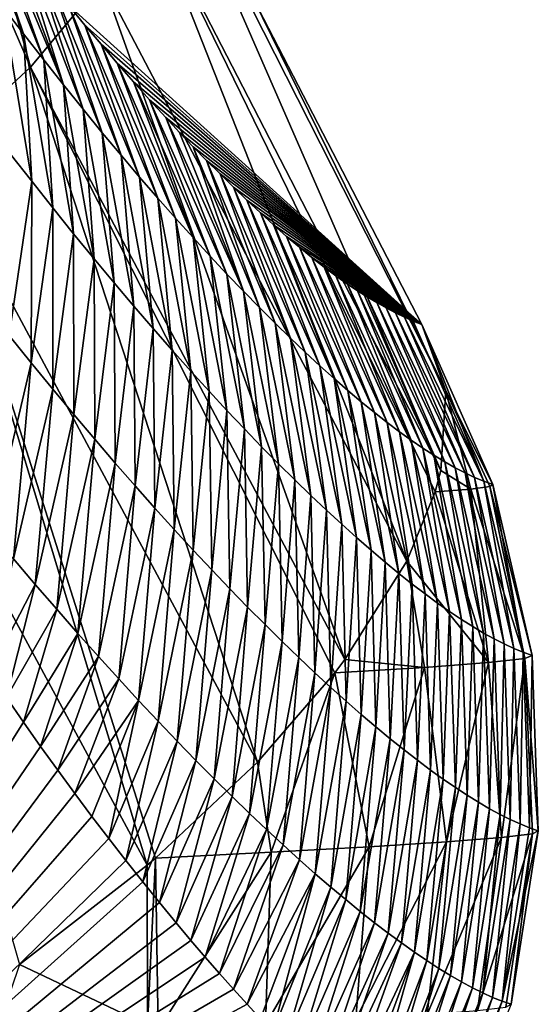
# Model space of a CAD drawing. Header units: metres. Extents: x -99 to 99, y -314 to 25.
# Tile 273 of 303: x 98.1 to 99.23, y -10.33 to -8.18. Entities that reach past the tile are written whole.
import ezdxf

# ---------------------------------------------------------------- set-up
doc = ezdxf.new("R2010")
doc.units = ezdxf.units.M
doc.layers.add('solid_K2442E1000C35', color=7, linetype='CONTINUOUS')

msp = doc.modelspace()

# ---------------------------------------------------------------- linework, layer by layer
at = {"layer": 'solid_K2442E1000C35'}
for points in [[(97.530807, -6.912148, 104.355133), (98.127754, -8.28597, 103.805794), (97.707184, -6.751802, 104.063324)], [(98.127754, -8.28597, 103.805794), (98.284538, -8.097048, 103.519951), (97.707184, -6.751802, 104.063324)], [(97.915619, -8.481994, 104.04776), (98.127754, -8.28597, 103.805794), (97.530807, -6.912148, 104.355133)], [(98.380394, -7.921935, 103.200394), (99.021835, -9.163827, 102.57476), (98.411934, -7.766835, 102.858452)], [(98.411934, -7.766835, 102.858452), (99.032822, -8.989988, 102.240646), (98.613411, -8.136756, 102.269264)], [(98.411934, -7.766835, 102.858452), (99.021835, -9.163827, 102.57476), (99.032822, -8.989988, 102.240646)], [(98.112724, -8.213369, 88.104691), (97.957443, -7.824808, 87.90641), (97.999298, -7.881156, 88.322144)], [(98.068054, -8.154897, 87.678101), (97.957443, -7.824808, 87.90641), (98.112724, -8.213369, 88.104691)], [(98.156693, -8.269925, 88.531647), (97.999298, -7.881156, 88.322144), (98.034386, -7.927749, 88.674339)], [(98.112724, -8.213369, 88.104691), (97.999298, -7.881156, 88.322144), (98.156693, -8.269925, 88.531647)], [(98.199936, -8.324594, 88.958939), (98.034386, -7.927749, 88.674339), (98.069611, -7.973901, 89.032089)], [(98.156693, -8.269925, 88.531647), (98.034386, -7.927749, 88.674339), (98.199936, -8.324594, 88.958939)], [(98.284538, -8.097048, 103.519951), (98.947578, -9.361259, 102.886978), (98.380394, -7.921935, 103.200394)], [(98.380394, -7.921935, 103.200394), (99.009369, -9.210384, 102.653976), (99.021835, -9.163827, 102.57476)], [(98.380394, -7.921935, 103.200394), (98.947578, -9.361259, 102.886978), (99.009369, -9.210384, 102.653976)], [(98.199936, -8.324594, 88.958939), (98.069611, -7.973901, 89.032089), (98.104942, -8.019503, 89.395744)], [(98.242462, -8.377404, 89.386574), (98.104942, -8.019503, 89.395744), (98.140312, -8.064445, 89.765663)], [(98.199936, -8.324594, 88.958939), (98.104942, -8.019503, 89.395744), (98.242462, -8.377404, 89.386574)], [(98.284256, -8.428387, 89.814522), (98.140312, -8.064445, 89.765663), (98.17569, -8.108619, 90.142181)], [(98.242462, -8.377404, 89.386574), (98.140312, -8.064445, 89.765663), (98.284256, -8.428387, 89.814522)], [(98.127754, -8.28597, 103.805794), (98.812691, -9.575295, 103.166214), (98.284538, -8.097048, 103.519951)], [(98.284538, -8.097048, 103.519951), (98.812691, -9.575295, 103.166214), (98.947578, -9.361259, 102.886978)], [(98.325317, -8.477571, 90.242775), (98.17569, -8.108619, 90.142181), (98.211014, -8.151917, 90.525658)], [(98.284256, -8.428387, 89.814522), (98.17569, -8.108619, 90.142181), (98.325317, -8.477571, 90.242775)], [(98.613411, -8.136756, 102.269264), (98.980247, -8.846045, 101.896843), (98.211014, -8.151917, 90.525658)], [(99.032822, -8.989988, 102.240646), (98.980247, -8.846045, 101.896843), (98.613411, -8.136756, 102.269264)], [(98.068054, -8.154897, 87.678101), (98.130486, -8.534144, 87.66288), (98.083755, -8.474078, 87.236221)], [(98.068054, -8.154897, 87.678101), (98.112724, -8.213369, 88.104691), (98.130486, -8.534144, 87.66288)], [(98.980247, -8.846045, 101.896843), (98.246246, -8.194252, 90.916367), (98.211014, -8.151917, 90.525658)], [(98.365623, -8.524987, 90.671326), (98.211014, -8.151917, 90.525658), (98.246246, -8.194252, 90.916367)], [(98.325317, -8.477571, 90.242775), (98.211014, -8.151917, 90.525658), (98.365623, -8.524987, 90.671326)], [(98.980247, -8.846045, 101.896843), (98.281517, -8.235968, 91.313187), (98.246246, -8.194252, 90.916367)], [(98.405182, -8.570659, 91.100151), (98.246246, -8.194252, 90.916367), (98.281517, -8.235968, 91.313187)], [(98.365623, -8.524987, 90.671326), (98.246246, -8.194252, 90.916367), (98.405182, -8.570659, 91.100151)], [(98.112724, -8.213369, 88.104691), (98.176468, -8.592268, 88.089874), (98.130486, -8.534144, 87.66288)], [(98.112724, -8.213369, 88.104691), (98.156693, -8.269925, 88.531647), (98.176468, -8.592268, 88.089874)], [(98.980247, -8.846045, 101.896843), (98.316833, -8.277114, 91.715973), (98.281517, -8.235968, 91.313187)], [(98.443977, -8.614605, 91.529251), (98.281517, -8.235968, 91.313187), (98.316833, -8.277114, 91.715973)], [(98.405182, -8.570659, 91.100151), (98.281517, -8.235968, 91.313187), (98.443977, -8.614605, 91.529251)], [(98.156693, -8.269925, 88.531647), (98.221703, -8.648479, 88.517204), (98.176468, -8.592268, 88.089874)], [(98.156693, -8.269925, 88.531647), (98.199936, -8.324594, 88.958939), (98.221703, -8.648479, 88.517204)], [(97.915619, -8.481994, 104.04776), (98.621971, -9.79834, 103.40255), (98.127754, -8.28597, 103.805794)], [(98.127754, -8.28597, 103.805794), (98.79071, -9.604271, 103.199898), (98.812691, -9.575295, 103.166214)], [(98.127754, -8.28597, 103.805794), (98.621971, -9.79834, 103.40255), (98.79071, -9.604271, 103.199898)], [(98.980247, -8.846045, 101.896843), (98.352135, -8.317539, 92.125244), (98.316833, -8.277114, 91.715973)], [(98.48201, -8.656846, 91.958611), (98.316833, -8.277114, 91.715973), (98.352135, -8.317539, 92.125244)], [(98.443977, -8.614605, 91.529251), (98.316833, -8.277114, 91.715973), (98.48201, -8.656846, 91.958611)], [(98.199936, -8.324594, 88.958939), (98.266174, -8.702807, 88.944862), (98.221703, -8.648479, 88.517204)], [(98.199936, -8.324594, 88.958939), (98.242462, -8.377404, 89.386574), (98.266174, -8.702807, 88.944862)], [(98.980247, -8.846045, 101.896843), (98.387352, -8.35709, 92.541527), (98.352135, -8.317539, 92.125244)], [(98.519279, -8.697403, 92.388214), (98.352135, -8.317539, 92.125244), (98.387352, -8.35709, 92.541527)], [(98.48201, -8.656846, 91.958611), (98.352135, -8.317539, 92.125244), (98.519279, -8.697403, 92.388214)], [(98.980247, -8.846045, 101.896843), (98.422424, -8.395617, 92.965347), (98.387352, -8.35709, 92.541527)], [(98.555763, -8.736296, 92.818069), (98.387352, -8.35709, 92.541527), (98.422424, -8.395617, 92.965347)], [(98.519279, -8.697403, 92.388214), (98.387352, -8.35709, 92.541527), (98.555763, -8.736296, 92.818069)], [(98.242462, -8.377404, 89.386574), (98.309883, -8.755285, 89.372818), (98.266174, -8.702807, 88.944862)], [(98.242462, -8.377404, 89.386574), (98.284256, -8.428387, 89.814522), (98.309883, -8.755285, 89.372818)], [(98.980247, -8.846045, 101.896843), (98.452309, -8.427711, 93.335007), (98.422424, -8.395617, 92.965347)], [(98.591469, -8.773544, 93.248146), (98.422424, -8.395617, 92.965347), (98.452309, -8.427711, 93.335007)], [(98.555763, -8.736296, 92.818069), (98.422424, -8.395617, 92.965347), (98.591469, -8.773544, 93.248146)], [(98.284256, -8.428387, 89.814522), (98.352821, -8.805943, 89.801079), (98.309883, -8.755285, 89.372818)], [(98.284256, -8.428387, 89.814522), (98.325317, -8.477571, 90.242775), (98.352821, -8.805943, 89.801079)], [(98.980247, -8.846045, 101.896843), (98.481979, -8.458846, 93.710922), (98.452309, -8.427711, 93.335007)], [(98.591469, -8.773544, 93.248146), (98.452309, -8.427711, 93.335007), (98.481979, -8.458846, 93.710922)], [(98.980247, -8.846045, 101.896843), (98.511398, -8.488934, 94.093407), (98.481979, -8.458846, 93.710922)], [(98.626389, -8.809169, 93.678444), (98.481979, -8.458846, 93.710922), (98.511398, -8.488934, 94.093407)], [(98.591469, -8.773544, 93.248146), (98.481979, -8.458846, 93.710922), (98.626389, -8.809169, 93.678444)], [(97.655655, -8.678151, 104.237274), (98.382179, -10.022468, 103.587593), (97.915619, -8.481994, 104.04776)], [(97.915619, -8.481994, 104.04776), (98.399864, -10.00738, 103.57679), (98.621971, -9.79834, 103.40255)], [(97.915619, -8.481994, 104.04776), (98.382179, -10.022468, 103.587593), (98.399864, -10.00738, 103.57679)], [(98.081734, -8.869864, 87.307869), (98.083755, -8.474078, 87.236221), (98.130486, -8.534144, 87.66288)], [(98.325317, -8.477571, 90.242775), (98.394981, -8.854809, 90.229622), (98.352821, -8.805943, 89.801079)], [(98.325317, -8.477571, 90.242775), (98.365623, -8.524987, 90.671326), (98.394981, -8.854809, 90.229622)], [(98.980247, -8.846045, 101.896843), (98.540756, -8.518309, 94.482758), (98.511398, -8.488934, 94.093407)], [(98.660515, -8.843186, 94.108948), (98.511398, -8.488934, 94.093407), (98.540756, -8.518309, 94.482758)], [(98.626389, -8.809169, 93.678444), (98.511398, -8.488934, 94.093407), (98.660515, -8.843186, 94.108948)], [(98.365623, -8.524987, 90.671326), (98.436348, -8.901914, 90.65844), (98.394981, -8.854809, 90.229622)], [(98.365623, -8.524987, 90.671326), (98.405182, -8.570659, 91.100151), (98.436348, -8.901914, 90.65844)], [(98.980247, -8.846045, 101.896843), (98.570122, -8.547154, 94.878746), (98.540756, -8.518309, 94.482758)], [(98.69384, -8.87561, 94.539658), (98.540756, -8.518309, 94.482758), (98.570122, -8.547154, 94.878746)], [(98.660515, -8.843186, 94.108948), (98.540756, -8.518309, 94.482758), (98.69384, -8.87561, 94.539658)], [(98.081734, -8.869864, 87.307869), (98.130486, -8.534144, 87.66288), (98.129387, -8.929137, 87.732513)], [(98.129387, -8.929137, 87.732513), (98.130486, -8.534144, 87.66288), (98.176468, -8.592268, 88.089874)], [(98.980247, -8.846045, 101.896843), (98.599403, -8.575311, 95.280998), (98.570122, -8.547154, 94.878746)], [(98.726364, -8.906454, 94.970558), (98.570122, -8.547154, 94.878746), (98.599403, -8.575311, 95.280998)], [(98.69384, -8.87561, 94.539658), (98.570122, -8.547154, 94.878746), (98.726364, -8.906454, 94.970558)], [(98.405182, -8.570659, 91.100151), (98.476929, -8.947282, 91.087517), (98.436348, -8.901914, 90.65844)], [(98.405182, -8.570659, 91.100151), (98.443977, -8.614605, 91.529251), (98.476929, -8.947282, 91.087517)], [(98.129387, -8.929137, 87.732513), (98.176468, -8.592268, 88.089874), (98.176262, -8.986492, 88.157471)], [(98.176262, -8.986492, 88.157471), (98.176468, -8.592268, 88.089874), (98.221703, -8.648479, 88.517204)], [(98.980247, -8.846045, 101.896843), (98.628487, -8.602615, 95.689117), (98.599403, -8.575311, 95.280998)], [(98.75808, -8.93573, 95.401642), (98.599403, -8.575311, 95.280998), (98.628487, -8.602615, 95.689117)], [(98.726364, -8.906454, 94.970558), (98.599403, -8.575311, 95.280998), (98.75808, -8.93573, 95.401642)], [(98.443977, -8.614605, 91.529251), (98.516716, -8.990932, 91.516846), (98.476929, -8.947282, 91.087517)], [(98.443977, -8.614605, 91.529251), (98.48201, -8.656846, 91.958611), (98.516716, -8.990932, 91.516846)], [(98.980247, -8.846045, 101.896843), (98.657272, -8.628908, 96.102715), (98.628487, -8.602615, 95.689117)], [(98.788986, -8.96345, 95.832909), (98.628487, -8.602615, 95.689117), (98.657272, -8.628908, 96.102715)], [(98.75808, -8.93573, 95.401642), (98.628487, -8.602615, 95.689117), (98.788986, -8.96345, 95.832909)], [(98.980247, -8.846045, 101.896843), (98.685654, -8.654031, 96.5214), (98.657272, -8.628908, 96.102715)], [(98.819077, -8.989627, 96.264336), (98.657272, -8.628908, 96.102715), (98.685654, -8.654031, 96.5214)], [(98.788986, -8.96345, 95.832909), (98.657272, -8.628908, 96.102715), (98.819077, -8.989627, 96.264336)], [(98.176262, -8.986492, 88.157471), (98.221703, -8.648479, 88.517204), (98.222359, -9.04196, 88.582733)], [(98.222359, -9.04196, 88.582733), (98.221703, -8.648479, 88.517204), (98.266174, -8.702807, 88.944862)], [(98.48201, -8.656846, 91.958611), (98.555695, -9.032887, 91.946426), (98.516716, -8.990932, 91.516846)], [(98.48201, -8.656846, 91.958611), (98.519279, -8.697403, 92.388214), (98.555695, -9.032887, 91.946426)], [(98.980247, -8.846045, 101.896843), (98.713516, -8.677822, 96.944786), (98.685654, -8.654031, 96.5214)], [(98.848351, -9.014274, 96.695915), (98.685654, -8.654031, 96.5214), (98.713516, -8.677822, 96.944786)], [(98.819077, -8.989627, 96.264336), (98.685654, -8.654031, 96.5214), (98.848351, -9.014274, 96.695915)], [(97.655655, -8.678151, 104.237274), (98.10363, -10.238478, 103.714195), (98.382179, -10.022468, 103.587593)], [(98.980247, -8.846045, 101.896843), (98.740746, -8.700125, 97.37249), (98.713516, -8.677822, 96.944786)], [(98.876801, -9.037402, 97.127655), (98.713516, -8.677822, 96.944786), (98.740746, -8.700125, 97.37249)], [(98.848351, -9.014274, 96.695915), (98.713516, -8.677822, 96.944786), (98.876801, -9.037402, 97.127655)], [(98.519279, -8.697403, 92.388214), (98.593872, -9.073167, 92.376236), (98.555695, -9.032887, 91.946426)], [(98.519279, -8.697403, 92.388214), (98.555763, -8.736296, 92.818069), (98.593872, -9.073167, 92.376236)], [(98.980247, -8.846045, 101.896843), (98.76725, -8.720778, 97.804115), (98.740746, -8.700125, 97.37249)], [(98.904427, -9.059024, 97.559525), (98.740746, -8.700125, 97.37249), (98.76725, -8.720778, 97.804115)], [(98.876801, -9.037402, 97.127655), (98.740746, -8.700125, 97.37249), (98.904427, -9.059024, 97.559525)], [(98.222359, -9.04196, 88.582733), (98.266174, -8.702807, 88.944862), (98.267654, -9.09557, 89.008286)], [(98.267654, -9.09557, 89.008286), (98.266174, -8.702807, 88.944862), (98.309883, -8.755285, 89.372818)], [(98.980247, -8.846045, 101.896843), (98.793091, -8.739917, 98.239983), (98.76725, -8.720778, 97.804115)], [(98.931213, -9.079147, 97.991539), (98.76725, -8.720778, 97.804115), (98.793091, -8.739917, 98.239983)], [(98.904427, -9.059024, 97.559525), (98.76725, -8.720778, 97.804115), (98.931213, -9.079147, 97.991539)], [(98.555763, -8.736296, 92.818069), (98.631233, -9.11179, 92.806274), (98.593872, -9.073167, 92.376236)], [(98.555763, -8.736296, 92.818069), (98.591469, -8.773544, 93.248146), (98.631233, -9.11179, 92.806274)], [(98.980247, -8.846045, 101.896843), (98.818398, -8.757746, 98.680565), (98.793091, -8.739917, 98.239983)], [(98.957176, -9.097777, 98.423676), (98.793091, -8.739917, 98.239983), (98.818398, -8.757746, 98.680565)], [(98.931213, -9.079147, 97.991539), (98.793091, -8.739917, 98.239983), (98.957176, -9.097777, 98.423676)], [(98.267654, -9.09557, 89.008286), (98.309883, -8.755285, 89.372818), (98.312157, -9.147353, 89.43412)], [(98.312157, -9.147353, 89.43412), (98.309883, -8.755285, 89.372818), (98.352821, -8.805943, 89.801079)], [(98.980247, -8.846045, 101.896843), (98.840103, -8.772273, 99.069946), (98.818398, -8.757746, 98.680565)], [(98.9823, -9.114921, 98.855934), (98.818398, -8.757746, 98.680565), (98.840103, -8.772273, 99.069946)], [(98.957176, -9.097777, 98.423676), (98.818398, -8.757746, 98.680565), (98.9823, -9.114921, 98.855934)], [(98.591469, -8.773544, 93.248146), (98.66777, -9.148779, 93.236526), (98.631233, -9.11179, 92.806274)], [(98.591469, -8.773544, 93.248146), (98.626389, -8.809169, 93.678444), (98.66777, -9.148779, 93.236526)], [(98.980247, -8.846045, 101.896843), (98.861389, -8.785801, 99.462944), (98.840103, -8.772273, 99.069946)], [(99.006584, -9.130584, 99.2883), (98.840103, -8.772273, 99.069946), (98.861389, -8.785801, 99.462944)], [(98.9823, -9.114921, 98.855934), (98.840103, -8.772273, 99.069946), (99.006584, -9.130584, 99.2883)], [(98.980247, -8.846045, 101.896843), (98.882256, -8.79833, 99.859558), (98.861389, -8.785801, 99.462944)], [(99.030029, -9.144772, 99.720779), (98.861389, -8.785801, 99.462944), (98.882256, -8.79833, 99.859558)], [(99.006584, -9.130584, 99.2883), (98.861389, -8.785801, 99.462944), (99.030029, -9.144772, 99.720779)], [(98.312157, -9.147353, 89.43412), (98.352821, -8.805943, 89.801079), (98.355858, -9.197341, 89.860229)], [(98.355858, -9.197341, 89.860229), (98.352821, -8.805943, 89.801079), (98.394981, -8.854809, 90.229622)], [(98.980247, -8.846045, 101.896843), (98.902702, -8.809862, 100.259781), (98.882256, -8.79833, 99.859558)], [(99.052628, -9.157492, 100.153351), (98.882256, -8.79833, 99.859558), (98.902702, -8.809862, 100.259781)], [(99.030029, -9.144772, 99.720779), (98.882256, -8.79833, 99.859558), (99.052628, -9.157492, 100.153351)], [(98.626389, -8.809169, 93.678444), (98.703491, -9.184154, 93.666985), (98.66777, -9.148779, 93.236526)], [(98.626389, -8.809169, 93.678444), (98.660515, -8.843186, 94.108948), (98.703491, -9.184154, 93.666985)], [(98.980247, -8.846045, 101.896843), (98.922722, -8.820399, 100.663628), (98.902702, -8.809862, 100.259781)], [(99.074379, -9.168749, 100.586021), (98.902702, -8.809862, 100.259781), (98.922722, -8.820399, 100.663628)], [(99.052628, -9.157492, 100.153351), (98.902702, -8.809862, 100.259781), (99.074379, -9.168749, 100.586021)], [(98.980247, -8.846045, 101.896843), (98.942322, -8.829941, 101.071083), (98.922722, -8.820399, 100.663628)], [(99.095284, -9.17855, 101.018776), (98.922722, -8.820399, 100.663628), (98.942322, -8.829941, 101.071083)], [(99.074379, -9.168749, 100.586021), (98.922722, -8.820399, 100.663628), (99.095284, -9.17855, 101.018776)], [(98.660515, -8.843186, 94.108948), (98.73838, -9.217931, 94.097649), (98.703491, -9.184154, 93.666985)], [(98.660515, -8.843186, 94.108948), (98.69384, -8.87561, 94.539658), (98.73838, -9.217931, 94.097649)], [(98.980247, -8.846045, 101.896843), (98.961502, -8.83849, 101.482155), (98.942322, -8.829941, 101.071083)], [(99.115341, -9.186901, 101.451607), (98.942322, -8.829941, 101.071083), (98.961502, -8.83849, 101.482155)], [(99.095284, -9.17855, 101.018776), (98.942322, -8.829941, 101.071083), (99.115341, -9.186901, 101.451607)], [(99.115341, -9.186901, 101.451607), (98.961502, -8.83849, 101.482155), (98.980247, -8.846045, 101.896843)], [(99.115341, -9.186901, 101.451607), (98.980247, -8.846045, 101.896843), (99.134544, -9.193803, 101.884506)], [(99.032822, -8.989988, 102.240646), (99.134544, -9.193803, 101.884506), (98.980247, -8.846045, 101.896843)], [(98.081734, -8.869864, 87.307869), (98.129387, -8.929137, 87.732513), (98.042305, -9.297766, 87.681694)], [(98.355858, -9.197341, 89.860229), (98.394981, -8.854809, 90.229622), (98.398743, -9.245563, 90.286598)], [(98.398743, -9.245563, 90.286598), (98.394981, -8.854809, 90.229622), (98.436348, -8.901914, 90.65844)], [(98.69384, -8.87561, 94.539658), (98.77243, -9.250125, 94.528496), (98.73838, -9.217931, 94.097649)], [(98.69384, -8.87561, 94.539658), (98.726364, -8.906454, 94.970558), (98.77243, -9.250125, 94.528496)], [(98.398743, -9.245563, 90.286598), (98.436348, -8.901914, 90.65844), (98.440819, -9.292048, 90.713219)], [(98.440819, -9.292048, 90.713219), (98.436348, -8.901914, 90.65844), (98.476929, -8.947282, 91.087517)], [(98.726364, -8.906454, 94.970558), (98.805649, -9.280749, 94.959526), (98.77243, -9.250125, 94.528496)], [(98.726364, -8.906454, 94.970558), (98.75808, -8.93573, 95.401642), (98.805649, -9.280749, 94.959526)], [(98.129387, -8.929137, 87.732513), (98.090668, -9.355682, 88.108238), (98.042305, -9.297766, 87.681694)], [(98.129387, -8.929137, 87.732513), (98.176262, -8.986492, 88.157471), (98.090668, -9.355682, 88.108238)], [(98.75808, -8.93573, 95.401642), (98.838028, -9.309815, 95.390739), (98.805649, -9.280749, 94.959526)], [(98.75808, -8.93573, 95.401642), (98.788986, -8.96345, 95.832909), (98.838028, -9.309815, 95.390739)], [(98.440819, -9.292048, 90.713219), (98.476929, -8.947282, 91.087517), (98.482071, -9.336819, 91.140083)], [(98.482071, -9.336819, 91.140083), (98.476929, -8.947282, 91.087517), (98.516716, -8.990932, 91.516846)], [(98.788986, -8.96345, 95.832909), (98.86956, -9.337336, 95.822113), (98.838028, -9.309815, 95.390739)], [(98.788986, -8.96345, 95.832909), (98.819077, -8.989627, 96.264336), (98.86956, -9.337336, 95.822113)], [(98.176262, -8.986492, 88.157471), (98.138206, -9.411685, 88.535065), (98.090668, -9.355682, 88.108238)], [(98.176262, -8.986492, 88.157471), (98.222359, -9.04196, 88.582733), (98.138206, -9.411685, 88.535065)], [(98.482071, -9.336819, 91.140083), (98.516716, -8.990932, 91.516846), (98.522499, -9.379896, 91.567184)], [(98.522499, -9.379896, 91.567184), (98.516716, -8.990932, 91.516846), (98.555695, -9.032887, 91.946426)], [(98.819077, -8.989627, 96.264336), (98.900246, -9.363324, 96.253647), (98.86956, -9.337336, 95.822113)], [(98.819077, -8.989627, 96.264336), (98.848351, -9.014274, 96.695915), (98.900246, -9.363324, 96.253647)], [(99.032822, -8.989988, 102.240646), (99.021835, -9.163827, 102.57476), (99.086601, -9.204596, 102.403008)], [(99.032822, -8.989988, 102.240646), (99.128242, -9.198607, 102.145401), (99.134544, -9.193803, 101.884506)], [(99.032822, -8.989988, 102.240646), (99.086601, -9.204596, 102.403008), (99.128242, -9.198607, 102.145401)], [(98.848351, -9.014274, 96.695915), (98.930077, -9.387793, 96.685326), (98.900246, -9.363324, 96.253647)], [(98.848351, -9.014274, 96.695915), (98.876801, -9.037402, 97.127655), (98.930077, -9.387793, 96.685326)], [(98.222359, -9.04196, 88.582733), (98.184906, -9.465807, 88.962173), (98.138206, -9.411685, 88.535065)], [(98.222359, -9.04196, 88.582733), (98.267654, -9.09557, 89.008286), (98.184906, -9.465807, 88.962173)], [(98.522499, -9.379896, 91.567184), (98.555695, -9.032887, 91.946426), (98.562088, -9.4213, 91.994507)], [(98.562088, -9.4213, 91.994507), (98.555695, -9.032887, 91.946426), (98.593872, -9.073167, 92.376236)], [(98.876801, -9.037402, 97.127655), (98.959053, -9.410755, 97.117157), (98.930077, -9.387793, 96.685326)], [(98.876801, -9.037402, 97.127655), (98.904427, -9.059024, 97.559525), (98.959053, -9.410755, 97.117157)], [(98.904427, -9.059024, 97.559525), (98.98716, -9.432221, 97.549118), (98.959053, -9.410755, 97.117157)], [(98.904427, -9.059024, 97.559525), (98.931213, -9.079147, 97.991539), (98.98716, -9.432221, 97.549118)], [(98.562088, -9.4213, 91.994507), (98.593872, -9.073167, 92.376236), (98.600845, -9.461051, 92.42205)], [(98.600845, -9.461051, 92.42205), (98.593872, -9.073167, 92.376236), (98.631233, -9.11179, 92.806274)], [(98.931213, -9.079147, 97.991539), (99.014412, -9.4522, 97.981209), (98.98716, -9.432221, 97.549118)], [(98.931213, -9.079147, 97.991539), (98.957176, -9.097777, 98.423676), (99.014412, -9.4522, 97.981209)], [(98.267654, -9.09557, 89.008286), (98.230766, -9.518078, 89.389549), (98.184906, -9.465807, 88.962173)], [(98.267654, -9.09557, 89.008286), (98.312157, -9.147353, 89.43412), (98.230766, -9.518078, 89.389549)], [(98.957176, -9.097777, 98.423676), (99.040794, -9.470697, 98.413422), (99.014412, -9.4522, 97.981209)], [(98.957176, -9.097777, 98.423676), (98.9823, -9.114921, 98.855934), (99.040794, -9.470697, 98.413422)], [(98.600845, -9.461051, 92.42205), (98.631233, -9.11179, 92.806274), (98.638763, -9.499169, 92.8498)], [(98.638763, -9.499169, 92.8498), (98.631233, -9.11179, 92.806274), (98.66777, -9.148779, 93.236526)], [(98.9823, -9.114921, 98.855934), (99.066315, -9.48772, 98.845757), (99.040794, -9.470697, 98.413422)], [(98.9823, -9.114921, 98.855934), (99.006584, -9.130584, 99.2883), (99.066315, -9.48772, 98.845757)], [(98.312157, -9.147353, 89.43412), (98.27578, -9.56853, 89.817177), (98.230766, -9.518078, 89.389549)], [(98.312157, -9.147353, 89.43412), (98.355858, -9.197341, 89.860229), (98.27578, -9.56853, 89.817177)], [(98.638763, -9.499169, 92.8498), (98.66777, -9.148779, 93.236526), (98.675835, -9.535677, 93.277756)], [(98.675835, -9.535677, 93.277756), (98.66777, -9.148779, 93.236526), (98.703491, -9.184154, 93.666985)], [(99.006584, -9.130584, 99.2883), (99.090958, -9.503272, 99.278191), (99.066315, -9.48772, 98.845757)], [(99.006584, -9.130584, 99.2883), (99.030029, -9.144772, 99.720779), (99.090958, -9.503272, 99.278191)], [(99.030029, -9.144772, 99.720779), (99.114731, -9.517363, 99.710739), (99.090958, -9.503272, 99.278191)], [(99.030029, -9.144772, 99.720779), (99.052628, -9.157492, 100.153351), (99.114731, -9.517363, 99.710739)], [(99.021835, -9.163827, 102.57476), (99.009369, -9.210384, 102.653976), (99.086601, -9.204596, 102.403008)], [(99.052628, -9.157492, 100.153351), (99.137627, -9.529996, 100.143372), (99.114731, -9.517363, 99.710739)], [(99.052628, -9.157492, 100.153351), (99.074379, -9.168749, 100.586021), (99.137627, -9.529996, 100.143372)], [(99.074379, -9.168749, 100.586021), (99.159645, -9.541179, 100.576103), (99.137627, -9.529996, 100.143372)], [(99.074379, -9.168749, 100.586021), (99.095284, -9.17855, 101.018776), (99.159645, -9.541179, 100.576103)], [(98.675835, -9.535677, 93.277756), (98.703491, -9.184154, 93.666985), (98.712059, -9.570592, 93.705902)], [(98.712059, -9.570592, 93.705902), (98.703491, -9.184154, 93.666985), (98.73838, -9.217931, 94.097649)], [(99.095284, -9.17855, 101.018776), (99.180779, -9.550918, 101.008919), (99.159645, -9.541179, 100.576103)], [(99.095284, -9.17855, 101.018776), (99.115341, -9.186901, 101.451607), (99.180779, -9.550918, 101.008919)], [(99.115341, -9.186901, 101.451607), (99.201035, -9.559217, 101.441803), (99.180779, -9.550918, 101.008919)], [(99.115341, -9.186901, 101.451607), (99.134544, -9.193803, 101.884506), (99.201035, -9.559217, 101.441803)], [(98.355858, -9.197341, 89.860229), (98.319946, -9.617195, 90.245064), (98.27578, -9.56853, 89.817177)], [(98.355858, -9.197341, 89.860229), (98.398743, -9.245563, 90.286598), (98.319946, -9.617195, 90.245064)], [(98.947578, -9.361259, 102.886978), (99.125313, -9.581741, 102.576134), (99.009369, -9.210384, 102.653976)], [(99.125313, -9.581741, 102.576134), (99.086601, -9.204596, 102.403008), (99.009369, -9.210384, 102.653976)], [(99.204277, -9.572883, 102.229729), (99.128242, -9.198607, 102.145401), (99.086601, -9.204596, 102.403008)], [(99.125313, -9.581741, 102.576134), (99.204277, -9.572883, 102.229729), (99.086601, -9.204596, 102.403008)], [(99.128242, -9.198607, 102.145401), (99.220406, -9.566081, 101.874763), (99.134544, -9.193803, 101.884506)], [(99.204277, -9.572883, 102.229729), (99.220406, -9.566081, 101.874763), (99.128242, -9.198607, 102.145401)], [(99.134544, -9.193803, 101.884506), (99.220406, -9.566081, 101.874763), (99.201035, -9.559217, 101.441803)], [(98.712059, -9.570592, 93.705902), (98.73838, -9.217931, 94.097649), (98.747429, -9.603933, 94.134232)], [(98.747429, -9.603933, 94.134232), (98.73838, -9.217931, 94.097649), (98.77243, -9.250125, 94.528496)], [(98.398743, -9.245563, 90.286598), (98.363251, -9.664103, 90.67318), (98.319946, -9.617195, 90.245064)], [(98.398743, -9.245563, 90.286598), (98.440819, -9.292048, 90.713219), (98.363251, -9.664103, 90.67318)], [(98.747429, -9.603933, 94.134232), (98.77243, -9.250125, 94.528496), (98.781937, -9.635714, 94.562744)], [(98.781937, -9.635714, 94.562744), (98.77243, -9.250125, 94.528496), (98.805649, -9.280749, 94.959526)], [(98.440819, -9.292048, 90.713219), (98.405693, -9.709276, 91.101532), (98.363251, -9.664103, 90.67318)], [(98.440819, -9.292048, 90.713219), (98.482071, -9.336819, 91.140083), (98.405693, -9.709276, 91.101532)], [(98.781937, -9.635714, 94.562744), (98.805649, -9.280749, 94.959526), (98.815575, -9.665945, 94.991425)], [(98.815575, -9.665945, 94.991425), (98.805649, -9.280749, 94.959526), (98.838028, -9.309815, 95.390739)], [(98.815575, -9.665945, 94.991425), (98.838028, -9.309815, 95.390739), (98.848358, -9.69464, 95.420265)], [(98.848358, -9.69464, 95.420265), (98.838028, -9.309815, 95.390739), (98.86956, -9.337336, 95.822113)], [(98.482071, -9.336819, 91.140083), (98.447266, -9.752736, 91.530106), (98.405693, -9.709276, 91.101532)], [(98.482071, -9.336819, 91.140083), (98.522499, -9.379896, 91.567184), (98.447266, -9.752736, 91.530106)], [(98.848358, -9.69464, 95.420265), (98.86956, -9.337336, 95.822113), (98.880264, -9.721812, 95.849266)], [(98.880264, -9.721812, 95.849266), (98.86956, -9.337336, 95.822113), (98.900246, -9.363324, 96.253647)], [(98.090668, -9.355682, 88.108238), (98.138206, -9.411685, 88.535065), (98.03791, -9.603746, 88.362366)], [(98.947578, -9.361259, 102.886978), (98.812691, -9.575295, 103.166214), (98.986038, -9.592376, 102.902931)], [(98.880264, -9.721812, 95.849266), (98.900246, -9.363324, 96.253647), (98.911301, -9.747474, 96.278419)], [(98.911301, -9.747474, 96.278419), (98.900246, -9.363324, 96.253647), (98.930077, -9.387793, 96.685326)], [(98.947578, -9.361259, 102.886978), (98.986038, -9.592376, 102.902931), (99.125313, -9.581741, 102.576134)], [(98.522499, -9.379896, 91.567184), (98.487976, -9.794504, 91.958893), (98.447266, -9.752736, 91.530106)], [(98.522499, -9.379896, 91.567184), (98.562088, -9.4213, 91.994507), (98.487976, -9.794504, 91.958893)], [(98.911301, -9.747474, 96.278419), (98.930077, -9.387793, 96.685326), (98.94146, -9.771638, 96.707718)], [(98.94146, -9.771638, 96.707718), (98.930077, -9.387793, 96.685326), (98.959053, -9.410755, 97.117157)], [(98.138206, -9.411685, 88.535065), (98.075226, -9.658029, 88.725197), (98.03791, -9.603746, 88.362366)], [(98.138206, -9.411685, 88.535065), (98.184906, -9.465807, 88.962173), (98.075226, -9.658029, 88.725197)], [(98.562088, -9.4213, 91.994507), (98.527802, -9.834601, 92.387894), (98.487976, -9.794504, 91.958893)], [(98.562088, -9.4213, 91.994507), (98.600845, -9.461051, 92.42205), (98.527802, -9.834601, 92.387894)], [(98.94146, -9.771638, 96.707718), (98.959053, -9.410755, 97.117157), (98.970741, -9.794318, 97.137146)], [(98.970741, -9.794318, 97.137146), (98.959053, -9.410755, 97.117157), (98.98716, -9.432221, 97.549118)], [(98.970741, -9.794318, 97.137146), (98.98716, -9.432221, 97.549118), (98.99913, -9.815524, 97.566704)], [(98.99913, -9.815524, 97.566704), (98.98716, -9.432221, 97.549118), (99.014412, -9.4522, 97.981209)], [(98.184906, -9.465807, 88.962173), (98.112556, -9.711597, 89.093765), (98.075226, -9.658029, 88.725197)], [(98.184906, -9.465807, 88.962173), (98.230766, -9.518078, 89.389549), (98.112556, -9.711597, 89.093765)], [(98.600845, -9.461051, 92.42205), (98.56675, -9.87305, 92.817093), (98.527802, -9.834601, 92.387894)], [(98.600845, -9.461051, 92.42205), (98.638763, -9.499169, 92.8498), (98.56675, -9.87305, 92.817093)], [(98.99913, -9.815524, 97.566704), (99.014412, -9.4522, 97.981209), (99.026642, -9.835263, 97.996384)], [(99.026642, -9.835263, 97.996384), (99.014412, -9.4522, 97.981209), (99.040794, -9.470697, 98.413422)], [(99.026642, -9.835263, 97.996384), (99.040794, -9.470697, 98.413422), (99.053261, -9.853543, 98.426178)], [(99.053261, -9.853543, 98.426178), (99.040794, -9.470697, 98.413422), (99.066315, -9.48772, 98.845757)], [(99.053261, -9.853543, 98.426178), (99.066315, -9.48772, 98.845757), (99.078987, -9.870369, 98.856087)], [(99.078987, -9.870369, 98.856087), (99.066315, -9.48772, 98.845757), (99.090958, -9.503272, 99.278191)], [(98.638763, -9.499169, 92.8498), (98.604813, -9.909868, 93.246483), (98.56675, -9.87305, 92.817093)], [(98.638763, -9.499169, 92.8498), (98.675835, -9.535677, 93.277756), (98.604813, -9.909868, 93.246483)], [(99.078987, -9.870369, 98.856087), (99.090958, -9.503272, 99.278191), (99.103821, -9.885747, 99.286102)], [(99.103821, -9.885747, 99.286102), (99.090958, -9.503272, 99.278191), (99.114731, -9.517363, 99.710739)], [(98.230766, -9.518078, 89.389549), (98.149872, -9.764329, 89.467834), (98.112556, -9.711597, 89.093765)], [(98.230766, -9.518078, 89.389549), (98.27578, -9.56853, 89.817177), (98.149872, -9.764329, 89.467834)], [(98.675835, -9.535677, 93.277756), (98.641983, -9.94508, 93.676064), (98.604813, -9.909868, 93.246483)], [(98.675835, -9.535677, 93.277756), (98.712059, -9.570592, 93.705902), (98.641983, -9.94508, 93.676064)], [(99.103821, -9.885747, 99.286102), (99.114731, -9.517363, 99.710739), (99.127754, -9.899683, 99.716217)], [(99.127754, -9.899683, 99.716217), (99.114731, -9.517363, 99.710739), (99.137627, -9.529996, 100.143372)], [(99.127754, -9.899683, 99.716217), (99.137627, -9.529996, 100.143372), (99.150795, -9.912185, 100.146423)], [(99.150795, -9.912185, 100.146423), (99.137627, -9.529996, 100.143372), (99.159645, -9.541179, 100.576103)], [(99.150795, -9.912185, 100.146423), (99.159645, -9.541179, 100.576103), (99.172935, -9.923257, 100.576714)], [(99.172935, -9.923257, 100.576714), (99.159645, -9.541179, 100.576103), (99.180779, -9.550918, 101.008919)], [(99.172935, -9.923257, 100.576714), (99.180779, -9.550918, 101.008919), (99.194176, -9.932907, 101.007088)], [(99.194176, -9.932907, 101.007088), (99.180779, -9.550918, 101.008919), (99.201035, -9.559217, 101.441803)], [(98.27578, -9.56853, 89.817177), (98.187134, -9.816098, 89.847153), (98.149872, -9.764329, 89.467834)], [(98.27578, -9.56853, 89.817177), (98.319946, -9.617195, 90.245064), (98.187134, -9.816098, 89.847153)], [(98.712059, -9.570592, 93.705902), (98.678261, -9.978702, 94.10582), (98.641983, -9.94508, 93.676064)], [(98.712059, -9.570592, 93.705902), (98.747429, -9.603933, 94.134232), (98.678261, -9.978702, 94.10582)], [(98.812691, -9.575295, 103.166214), (98.79071, -9.604271, 103.199898), (98.986038, -9.592376, 102.902931)], [(99.153824, -9.962243, 102.521133), (99.204277, -9.572883, 102.229729), (99.125313, -9.581741, 102.576134)], [(99.153824, -9.962243, 102.521133), (99.221039, -9.954205, 102.197945), (99.204277, -9.572883, 102.229729)], [(99.194176, -9.932907, 101.007088), (99.201035, -9.559217, 101.441803), (99.214508, -9.941139, 101.437538)], [(99.214508, -9.941139, 101.437538), (99.201035, -9.559217, 101.441803), (99.220406, -9.566081, 101.874763)], [(99.204277, -9.572883, 102.229729), (99.233932, -9.947958, 101.86805), (99.220406, -9.566081, 101.874763)], [(99.221039, -9.954205, 102.197945), (99.233932, -9.947958, 101.86805), (99.204277, -9.572883, 102.229729)], [(99.214508, -9.941139, 101.437538), (99.220406, -9.566081, 101.874763), (99.233932, -9.947958, 101.86805)], [(98.865257, -9.982767, 103.112274), (98.986038, -9.592376, 102.902931), (98.79071, -9.604271, 103.199898)], [(98.865257, -9.982767, 103.112274), (99.034134, -9.971852, 102.828735), (98.986038, -9.592376, 102.902931)], [(99.034134, -9.971852, 102.828735), (99.125313, -9.581741, 102.576134), (98.986038, -9.592376, 102.902931)], [(99.034134, -9.971852, 102.828735), (99.153824, -9.962243, 102.521133), (99.125313, -9.581741, 102.576134)], [(98.319946, -9.617195, 90.245064), (98.224365, -9.866859, 90.232086), (98.187134, -9.816098, 89.847153)], [(98.319946, -9.617195, 90.245064), (98.363251, -9.664103, 90.67318), (98.224365, -9.866859, 90.232086)], [(98.621971, -9.79834, 103.40255), (98.65184, -9.994687, 103.363968), (98.79071, -9.604271, 103.199898)], [(98.65184, -9.994687, 103.363968), (98.865257, -9.982767, 103.112274), (98.79071, -9.604271, 103.199898)], [(98.747429, -9.603933, 94.134232), (98.713646, -10.010747, 94.535744), (98.678261, -9.978702, 94.10582)], [(98.747429, -9.603933, 94.134232), (98.781937, -9.635714, 94.562744), (98.713646, -10.010747, 94.535744)], [(98.781937, -9.635714, 94.562744), (98.748123, -10.041227, 94.965836), (98.713646, -10.010747, 94.535744)], [(98.781937, -9.635714, 94.562744), (98.815575, -9.665945, 94.991425), (98.748123, -10.041227, 94.965836)], [(98.075226, -9.658029, 88.725197), (98.112556, -9.711597, 89.093765), (97.280067, -11.039345, 88.03479)], [(98.363251, -9.664103, 90.67318), (98.261497, -9.916409, 90.621788), (98.224365, -9.866859, 90.232086)], [(98.363251, -9.664103, 90.67318), (98.298546, -9.964794, 91.01696), (98.261497, -9.916409, 90.621788)], [(98.363251, -9.664103, 90.67318), (98.405693, -9.709276, 91.101532), (98.298546, -9.964794, 91.01696)], [(98.815575, -9.665945, 94.991425), (98.781693, -10.070159, 95.396088), (98.748123, -10.041227, 94.965836)], [(98.815575, -9.665945, 94.991425), (98.848358, -9.69464, 95.420265), (98.781693, -10.070159, 95.396088)], [(98.848358, -9.69464, 95.420265), (98.814362, -10.097552, 95.826492), (98.781693, -10.070159, 95.396088)], [(98.848358, -9.69464, 95.420265), (98.880264, -9.721812, 95.849266), (98.814362, -10.097552, 95.826492)], [(98.112556, -9.711597, 89.093765), (98.149872, -9.764329, 89.467834), (97.280067, -11.039345, 88.03479)], [(98.405693, -9.709276, 91.101532), (98.335579, -10.012296, 91.419228), (98.298546, -9.964794, 91.01696)], [(98.405693, -9.709276, 91.101532), (98.447266, -9.752736, 91.530106), (98.335579, -10.012296, 91.419228)], [(98.880264, -9.721812, 95.849266), (98.846115, -10.123422, 96.257042), (98.814362, -10.097552, 95.826492)], [(98.880264, -9.721812, 95.849266), (98.911301, -9.747474, 96.278419), (98.846115, -10.123422, 96.257042)], [(98.911301, -9.747474, 96.278419), (98.876953, -10.14778, 96.687729), (98.846115, -10.123422, 96.257042)], [(98.911301, -9.747474, 96.278419), (98.94146, -9.771638, 96.707718), (98.876953, -10.14778, 96.687729)], [(98.149872, -9.764329, 89.467834), (98.187134, -9.816098, 89.847153), (97.280067, -11.039345, 88.03479)], [(98.447266, -9.752736, 91.530106), (98.372459, -10.058785, 91.827744), (98.335579, -10.012296, 91.419228)], [(98.447266, -9.752736, 91.530106), (98.487976, -9.794504, 91.958893), (98.372459, -10.058785, 91.827744)], [(98.94146, -9.771638, 96.707718), (98.906876, -10.170642, 97.118553), (98.876953, -10.14778, 96.687729)], [(98.94146, -9.771638, 96.707718), (98.970741, -9.794318, 97.137146), (98.906876, -10.170642, 97.118553)], [(98.487976, -9.794504, 91.958893), (98.409065, -10.104115, 92.241554), (98.372459, -10.058785, 91.827744)], [(98.621971, -9.79834, 103.40255), (98.399864, -10.00738, 103.57679), (98.65184, -9.994687, 103.363968)], [(98.487976, -9.794504, 91.958893), (98.527802, -9.834601, 92.387894), (98.409065, -10.104115, 92.241554)], [(98.970741, -9.794318, 97.137146), (98.935867, -10.192017, 97.549492), (98.906876, -10.170642, 97.118553)], [(98.970741, -9.794318, 97.137146), (98.99913, -9.815524, 97.566704), (98.935867, -10.192017, 97.549492)], [(98.187134, -9.816098, 89.847153), (98.224365, -9.866859, 90.232086), (97.280067, -11.039345, 88.03479)], [(98.527802, -9.834601, 92.387894), (98.445267, -10.148147, 92.659698), (98.409065, -10.104115, 92.241554)], [(98.527802, -9.834601, 92.387894), (98.56675, -9.87305, 92.817093), (98.445267, -10.148147, 92.659698)], [(98.99913, -9.815524, 97.566704), (98.963943, -10.211912, 97.98056), (98.935867, -10.192017, 97.549492)], [(98.99913, -9.815524, 97.566704), (99.026642, -9.835263, 97.996384), (98.963943, -10.211912, 97.98056)], [(99.026642, -9.835263, 97.996384), (98.991089, -10.230336, 98.411736), (98.963943, -10.211912, 97.98056)], [(99.026642, -9.835263, 97.996384), (99.053261, -9.853543, 98.426178), (98.991089, -10.230336, 98.411736)], [(99.053261, -9.853543, 98.426178), (99.017303, -10.247293, 98.843025), (98.991089, -10.230336, 98.411736)], [(99.053261, -9.853543, 98.426178), (99.078987, -9.870369, 98.856087), (99.017303, -10.247293, 98.843025)], [(98.224365, -9.866859, 90.232086), (98.261497, -9.916409, 90.621788), (97.280067, -11.039345, 88.03479)], [(98.56675, -9.87305, 92.817093), (98.477173, -10.186242, 93.035858), (98.445267, -10.148147, 92.659698)], [(98.56675, -9.87305, 92.817093), (98.604813, -9.909868, 93.246483), (98.477173, -10.186242, 93.035858)], [(99.078987, -9.870369, 98.856087), (99.042595, -10.262793, 99.274414), (99.017303, -10.247293, 98.843025)], [(99.078987, -9.870369, 98.856087), (99.103821, -9.885747, 99.286102), (99.042595, -10.262793, 99.274414)], [(99.103821, -9.885747, 99.286102), (99.066948, -10.276837, 99.705902), (99.042595, -10.262793, 99.274414)], [(99.103821, -9.885747, 99.286102), (99.127754, -9.899683, 99.716217), (99.066948, -10.276837, 99.705902)], [(99.127754, -9.899683, 99.716217), (99.090363, -10.289436, 100.137482), (99.066948, -10.276837, 99.705902)], [(99.127754, -9.899683, 99.716217), (99.150795, -9.912185, 100.146423), (99.090363, -10.289436, 100.137482)], [(98.261497, -9.916409, 90.621788), (98.298546, -9.964794, 91.01696), (97.280067, -11.039345, 88.03479)], [(98.604813, -9.909868, 93.246483), (98.508606, -10.2231, 93.414024), (98.477173, -10.186242, 93.035858)], [(98.604813, -9.909868, 93.246483), (98.641983, -9.94508, 93.676064), (98.508606, -10.2231, 93.414024)], [(99.150795, -9.912185, 100.146423), (99.112839, -10.300594, 100.569153), (99.090363, -10.289436, 100.137482)], [(99.150795, -9.912185, 100.146423), (99.172935, -9.923257, 100.576714), (99.112839, -10.300594, 100.569153)], [(99.172935, -9.923257, 100.576714), (99.134384, -10.310319, 101.000893), (99.112839, -10.300594, 100.569153)], [(99.172935, -9.923257, 100.576714), (99.194176, -9.932907, 101.007088), (99.134384, -10.310319, 101.000893)], [(99.194176, -9.932907, 101.007088), (99.154976, -10.318616, 101.432716), (99.134384, -10.310319, 101.000893)], [(99.194176, -9.932907, 101.007088), (99.214508, -9.941139, 101.437538), (99.154976, -10.318616, 101.432716)], [(99.214508, -9.941139, 101.437538), (99.233932, -9.947958, 101.86805), (99.154976, -10.318616, 101.432716)], [(98.298546, -9.964794, 91.01696), (98.335579, -10.012296, 91.419228), (97.280067, -11.039345, 88.03479)], [(98.641983, -9.94508, 93.676064), (98.53952, -10.258627, 93.793518), (98.508606, -10.2231, 93.414024)], [(98.641983, -9.94508, 93.676064), (98.678261, -9.978702, 94.10582), (98.53952, -10.258627, 93.793518)], [(98.991646, -10.347828, 102.770454), (99.153824, -9.962243, 102.521133), (99.034134, -9.971852, 102.828735)], [(98.991646, -10.347828, 102.770454), (99.101555, -10.338861, 102.479813), (99.153824, -9.962243, 102.521133)], [(99.101555, -10.338861, 102.479813), (99.221039, -9.954205, 102.197945), (99.153824, -9.962243, 102.521133)], [(99.101555, -10.338861, 102.479813), (99.163086, -10.331348, 102.175194), (99.221039, -9.954205, 102.197945)], [(99.233932, -9.947958, 101.86805), (99.174629, -10.325488, 101.864609), (99.154976, -10.318616, 101.432716)], [(99.163086, -10.331348, 102.175194), (99.174629, -10.325488, 101.864609), (99.221039, -9.954205, 102.197945)], [(99.221039, -9.954205, 102.197945), (99.174629, -10.325488, 101.864609), (99.233932, -9.947958, 101.86805)], [(98.678261, -9.978702, 94.10582), (98.569862, -10.292736, 94.17366), (98.53952, -10.258627, 93.793518)], [(98.678261, -9.978702, 94.10582), (98.713646, -10.010747, 94.535744), (98.569862, -10.292736, 94.17366)], [(98.63945, -10.369152, 103.279854), (98.865257, -9.982767, 103.112274), (98.65184, -9.994687, 103.363968)], [(98.63945, -10.369152, 103.279854), (98.83625, -10.358014, 103.03949), (98.865257, -9.982767, 103.112274)], [(98.83625, -10.358014, 103.03949), (99.034134, -9.971852, 102.828735), (98.865257, -9.982767, 103.112274)], [(98.83625, -10.358014, 103.03949), (98.991646, -10.347828, 102.770454), (99.034134, -9.971852, 102.828735)], [(98.382179, -10.022468, 103.587593), (98.382942, -10.370852, 103.506447), (98.399864, -10.00738, 103.57679)], [(98.399864, -10.00738, 103.57679), (98.382942, -10.370852, 103.506447), (98.405823, -10.381698, 103.485413)], [(98.399864, -10.00738, 103.57679), (98.405823, -10.381698, 103.485413), (98.65184, -9.994687, 103.363968)], [(98.63945, -10.369152, 103.279854), (98.65184, -9.994687, 103.363968), (98.405823, -10.381698, 103.485413)], [(98.335579, -10.012296, 91.419228), (98.372459, -10.058785, 91.827744), (97.280067, -11.039345, 88.03479)], [(98.382179, -10.022468, 103.587593), (98.10363, -10.238478, 103.714195), (98.382942, -10.370852, 103.506447)], [(98.713646, -10.010747, 94.535744), (98.599648, -10.325418, 94.554573), (98.569862, -10.292736, 94.17366)], [(98.713646, -10.010747, 94.535744), (98.748123, -10.041227, 94.965836), (98.599648, -10.325418, 94.554573)], [(98.748123, -10.041227, 94.965836), (98.629005, -10.35682, 94.938049), (98.599648, -10.325418, 94.554573)], [(98.748123, -10.041227, 94.965836), (98.655632, -10.384596, 95.293282), (98.629005, -10.35682, 94.938049)], [(98.748123, -10.041227, 94.965836), (98.781693, -10.070159, 95.396088), (98.655632, -10.384596, 95.293282)], [(98.372459, -10.058785, 91.827744), (98.409065, -10.104115, 92.241554), (97.280067, -11.039345, 88.03479)], [(98.781693, -10.070159, 95.396088), (98.681824, -10.411259, 95.650314), (98.655632, -10.384596, 95.293282)], [(98.781693, -10.070159, 95.396088), (98.814362, -10.097552, 95.826492), (98.681824, -10.411259, 95.650314)], [(98.409065, -10.104115, 92.241554), (98.445267, -10.148147, 92.659698), (97.280067, -11.039345, 88.03479)], [(98.814362, -10.097552, 95.826492), (98.709206, -10.438398, 96.032074), (98.681824, -10.411259, 95.650314)], [(98.814362, -10.097552, 95.826492), (98.846115, -10.123422, 96.257042), (98.709206, -10.438398, 96.032074)], [(98.846115, -10.123422, 96.257042), (98.736038, -10.464237, 96.415314), (98.709206, -10.438398, 96.032074)], [(98.846115, -10.123422, 96.257042), (98.876953, -10.14778, 96.687729), (98.736038, -10.464237, 96.415314)], [(98.445267, -10.148147, 92.659698), (98.477173, -10.186242, 93.035858), (97.280067, -11.039345, 88.03479)], [(98.876953, -10.14778, 96.687729), (98.762283, -10.48876, 96.799751), (98.736038, -10.464237, 96.415314)], [(98.876953, -10.14778, 96.687729), (98.906876, -10.170642, 97.118553), (98.762283, -10.48876, 96.799751)], [(98.906876, -10.170642, 97.118553), (98.78791, -10.511949, 97.185081), (98.762283, -10.48876, 96.799751)], [(98.906876, -10.170642, 97.118553), (98.935867, -10.192017, 97.549492), (98.78791, -10.511949, 97.185081)], [(98.477173, -10.186242, 93.035858), (98.508606, -10.2231, 93.414024), (97.280067, -11.039345, 88.03479)], [(98.935867, -10.192017, 97.549492), (98.812904, -10.53379, 97.571037), (98.78791, -10.511949, 97.185081)], [(98.935867, -10.192017, 97.549492), (98.963943, -10.211912, 97.98056), (98.812904, -10.53379, 97.571037)], [(98.963943, -10.211912, 97.98056), (98.837227, -10.55427, 97.957321), (98.812904, -10.53379, 97.571037)], [(98.963943, -10.211912, 97.98056), (98.860893, -10.573385, 98.343987), (98.837227, -10.55427, 97.957321)], [(98.963943, -10.211912, 97.98056), (98.991089, -10.230336, 98.411736), (98.860893, -10.573385, 98.343987)], [(98.508606, -10.2231, 93.414024), (98.53952, -10.258627, 93.793518), (97.280067, -11.039345, 88.03479)], [(98.382942, -10.370852, 103.506447), (98.10363, -10.238478, 103.714195), (97.47171, -12.108023, 103.506462)], [(98.991089, -10.230336, 98.411736), (98.883942, -10.591142, 98.731544), (98.860893, -10.573385, 98.343987)], [(98.991089, -10.230336, 98.411736), (99.017303, -10.247293, 98.843025), (98.883942, -10.591142, 98.731544)], [(98.53952, -10.258627, 93.793518), (98.569862, -10.292736, 94.17366), (97.280067, -11.039345, 88.03479)], [(99.017303, -10.247293, 98.843025), (98.906364, -10.607533, 99.12001), (98.883942, -10.591142, 98.731544)], [(99.017303, -10.247293, 98.843025), (99.042595, -10.262793, 99.274414), (98.906364, -10.607533, 99.12001)], [(99.042595, -10.262793, 99.274414), (98.928146, -10.622551, 99.509392), (98.906364, -10.607533, 99.12001)], [(99.042595, -10.262793, 99.274414), (99.066948, -10.276837, 99.705902), (98.928146, -10.622551, 99.509392)], [(99.066948, -10.276837, 99.705902), (98.949303, -10.63619, 99.899673), (98.928146, -10.622551, 99.509392)], [(99.066948, -10.276837, 99.705902), (99.090363, -10.289436, 100.137482), (98.949303, -10.63619, 99.899673)], [(98.569862, -10.292736, 94.17366), (98.599648, -10.325418, 94.554573), (97.280067, -11.039345, 88.03479)], [(99.090363, -10.289436, 100.137482), (98.96981, -10.648445, 100.290863), (98.949303, -10.63619, 99.899673)], [(99.090363, -10.289436, 100.137482), (99.112839, -10.300594, 100.569153), (98.96981, -10.648445, 100.290863)], [(99.112839, -10.300594, 100.569153), (98.989677, -10.659308, 100.682945), (98.96981, -10.648445, 100.290863)], [(99.112839, -10.300594, 100.569153), (99.134384, -10.310319, 101.000893), (98.989677, -10.659308, 100.682945)], [(98.599648, -10.325418, 94.554573), (98.629005, -10.35682, 94.938049), (97.280067, -11.039345, 88.03479)], [(99.134384, -10.310319, 101.000893), (99.008888, -10.668774, 101.075928), (98.989677, -10.659308, 100.682945)], [(99.134384, -10.310319, 101.000893), (99.154976, -10.318616, 101.432716), (99.008888, -10.668774, 101.075928)], [(99.154976, -10.318616, 101.432716), (99.027443, -10.676837, 101.469803), (99.008888, -10.668774, 101.075928)], [(99.154976, -10.318616, 101.432716), (99.174629, -10.325488, 101.864609), (99.027443, -10.676837, 101.469803)]]:
    msp.add_3dface(points, dxfattribs=at)

doc.saveas('drawing.dxf')
